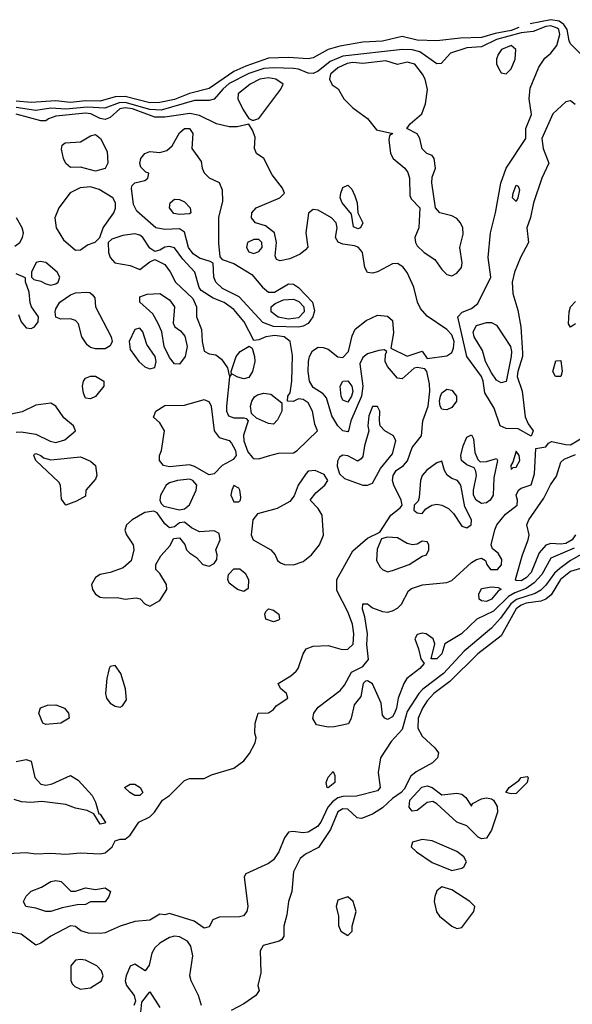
# Model space of a CAD drawing. Header units: inches. Extents: x 2380249 to 2585472, y 382747 to 546448.
# Tile 590 of 626: x 2560604 to 2562837, y 482935 to 486910. Entities that reach past the tile are written whole.
import ezdxf

# ---------------------------------------------------------------- set-up
doc = ezdxf.new("R2010")
doc.units = ezdxf.units.IN
doc.header["$MEASUREMENT"] = 0
doc.layers.add('C5468', color=7, linetype='Continuous')

msp = doc.modelspace()

# ---------------------------------------------------------------- linework, layer by layer
at = {"layer": 'C5468', "color": 4}
for points, elevation in [([(2562848.1, 486568.1), (2562830, 486582.9), (2562810, 486577.6), (2562758.7, 486530), (2562714, 486430), (2562719.3, 486390), (2562741.6, 486330), (2562714, 486270), (2562680.3, 486170), (2562668.5, 486111.5), (2562653, 486070), (2562660.4, 486010), (2562627.4, 485950), (2562603.7, 485890), (2562594, 485850), (2562596.1, 485803.9), (2562616.7, 485736.7), (2562628.8, 485670), (2562635.6, 485564.4), (2562636, 485550), (2562616.2, 485490), (2562614.4, 485470), (2562634.6, 485410), (2562646.9, 485306.9), (2562658.8, 485278.8), (2562678.8, 485250), (2562670.9, 485229.1), (2562617.4, 485257.4), (2562570, 485259.7), (2562545.1, 485270), (2562520.9, 485340.9), (2562484, 485404), (2562477.2, 485450), (2562469.7, 485470), (2562411.2, 485550), (2562374.5, 485710), (2562391.3, 485728.7), (2562430, 485743.7), (2562455.4, 485764.6), (2562507.6, 485870), (2562496.9, 485950), (2562506.3, 486050), (2562526.3, 486130), (2562548.5, 486250), (2562569.8, 486310.2), (2562649.5, 486430), (2562649.6, 486470), (2562672.5, 486527.5), (2562662, 486590), (2562666.9, 486633.1), (2562701.2, 486718.8), (2562726, 486754), (2562750, 486774.9), (2562774.3, 486805.7), (2562786.6, 486850), (2562782.8, 486870), (2562776.2, 486876.2), (2562750, 486885.2), (2562730, 486882), (2562678.2, 486861.8), (2562630, 486857.4), (2562530.4, 486830), (2562470, 486799.7), (2562410, 486796.9), (2562345.2, 486774.8), (2562307.1, 486732.9), (2562290, 486732.3), (2562220.6, 486780.6), (2562190, 486787.7), (2562150.2, 486789.8), (2561910, 486763.2), (2561859.2, 486740.8), (2561810, 486702.6), (2561790, 486692.6), (2561770, 486693.7), (2561730, 486709.8), (2561710, 486712.8), (2561630, 486715.8), (2561590, 486712.4), (2561530, 486692.4), (2561450, 486652.5), (2561424.4, 486630), (2561390, 486589.3), (2561370, 486583.6), (2561310, 486583.9), (2561175.4, 486544.6), (2561130, 486546.9), (2561030, 486576.2), (2561005.8, 486574.2), (2560947.9, 486552.1), (2560877.3, 486557.3), (2560790, 486548.7), (2560730, 486553.3), (2560670, 486543.2), (2560590, 486554.9)], 8), ([(2562872.1, 486770), (2562830, 486812), (2562823.9, 486823.9), (2562816.2, 486870), (2562803.1, 486890), (2562783.7, 486903.7), (2562750, 486909.9), (2562665.9, 486893.1)], 4), ([(2562620.2, 486878.2), (2562590, 486866.5), (2562525.5, 486854.5), (2562470, 486837.7), (2562384.5, 486835.5), (2562290, 486824.4), (2562210, 486827.8), (2562150, 486841.5), (2562070, 486822.6), (2561990, 486818.9), (2561897.1, 486802.9), (2561850, 486789.7), (2561790, 486756.2), (2561770, 486751.5), (2561690, 486757.3), (2561610, 486755.1), (2561517.5, 486722.5), (2561470, 486700.3), (2561370, 486631.6), (2561290, 486611.6), (2561230, 486588.3), (2561170, 486575.1), (2561130, 486574.8), (2561030, 486600.2), (2560990, 486597.8), (2560930, 486581.4), (2560870, 486581.9), (2560810, 486575.5), (2560750, 486582.9), (2560650, 486576.2), (2560590, 486581.3)], 4), ([(2560556.5, 483543.5), (2560630, 483547.3), (2560670, 483542), (2560730, 483544.9), (2560790, 483540.7), (2560850, 483546), (2560930, 483542.8), (2560950, 483546), (2560978, 483570), (2560990, 483594), (2561010, 483602), (2561030, 483602), (2561050, 483618), (2561085.2, 483670), (2561130, 483691), (2561149, 483710), (2561181.2, 483758.8), (2561210, 483778), (2561270, 483838), (2561290, 483846), (2561350, 483846), (2561379.3, 483860.7), (2561470, 483888.4), (2561510, 483917.3), (2561532.8, 483947.2), (2561555.1, 483990), (2561559.3, 484010), (2561554, 484030), (2561555.3, 484070), (2561568, 484110), (2561610, 484111.3), (2561630, 484124.7), (2561640.9, 484139.1), (2561688, 484170), (2561682, 484190), (2561658, 484210), (2561648, 484230), (2561699.5, 484260.5), (2561720.9, 484279.1), (2561729.2, 484290), (2561749, 484350), (2561762, 484370), (2561790, 484381), (2561850, 484382.8), (2561907.3, 484367.3), (2561930, 484368.5), (2561951, 484389), (2561954, 484430), (2561948.1, 484470), (2561930, 484519.3), (2561885.6, 484605.6), (2561885.1, 484650), (2561950, 484766), (2562010, 484816.3), (2562058.6, 484841.4), (2562103.7, 484910), (2562141.2, 484938.8), (2562149, 484950), (2562146, 484970), (2562115.4, 485030), (2562109.7, 485050), (2562112.8, 485070), (2562125.6, 485090), (2562155.1, 485110), (2562171.2, 485128.8), (2562190, 485182.8), (2562227, 485230), (2562232.8, 485290), (2562254, 485350), (2562261.2, 485410), (2562259.3, 485439.3), (2562249.3, 485489.3), (2562240.4, 485500.4), (2562210, 485506), (2562197.3, 485502.7), (2562150, 485459.3), (2562130, 485462.7), (2562089.5, 485510), (2562080.9, 485530), (2562082, 485558), (2562088, 485570), (2562076.5, 485576.5), (2562054.5, 485574.5), (2562010, 485560.7), (2561990, 485546), (2561979, 485521), (2561990.3, 485430), (2561985.6, 485390), (2561942.4, 485290), (2561933, 485250), (2561930, 485246.6), (2561910, 485249.5), (2561889.6, 485270), (2561865.6, 485310), (2561843.8, 485383.8), (2561830, 485399.5), (2561790, 485425.1), (2561775.6, 485450), (2561769.6, 485490), (2561771.2, 485530), (2561775.1, 485550), (2561787.2, 485572.7), (2561810, 485588.4), (2561830, 485587), (2561850, 485579.5), (2561890, 485548.4), (2561910, 485545.5), (2561932, 485570), (2561947.1, 485632.9), (2561960.1, 485659.9), (2562004.1, 485695.9), (2562050, 485716.4), (2562090, 485712.7), (2562110, 485696), (2562114.4, 485645.6), (2562103.6, 485583.6), (2562170, 485551), (2562230, 485572), (2562250, 485542), (2562330, 485552.7), (2562350, 485566.8), (2562356.3, 485583.7), (2562359.2, 485610), (2562350, 485637), (2562330, 485659.7), (2562250, 485713.3), (2562223.6, 485743.6), (2562211.2, 485770), (2562196.9, 485830), (2562170, 485889.3), (2562152.1, 485912.1), (2562130, 485925.1), (2562110, 485924.2), (2562050, 485891.6), (2562030, 485886.6), (2562009.5, 485889.5), (2561998, 485910), (2561989.6, 485969.7), (2561981.2, 485981.1), (2561971.1, 485991.1), (2561956.4, 485996.4), (2561910, 486003), (2561891.2, 486011.2), (2561880.5, 486030), (2561886.6, 486070), (2561882.4, 486090), (2561863.7, 486110), (2561810, 486141.2), (2561790, 486144), (2561770.7, 486129.3), (2561760.3, 486050), (2561767.9, 485992.1), (2561759.5, 485980.5), (2561737, 485963), (2561695.6, 485944.4), (2561656, 485936), (2561641.6, 485941.6), (2561636, 485956), (2561642.2, 486010), (2561633, 486050), (2561597, 486077), (2561557.2, 486090), (2561540.9, 486110), (2561542.7, 486130), (2561559, 486150), (2561655.3, 486190), (2561674, 486210), (2561666.6, 486230), (2561623.6, 486283.6), (2561590, 486349.5), (2561561.2, 486370), (2561552.7, 486390), (2561555.1, 486435.1), (2561544.5, 486464.5), (2561530, 486488), (2561482.8, 486477.2), (2561450, 486476.9), (2561399, 486490), (2561330, 486523.7), (2561291.2, 486531.2), (2561190, 486517), (2561150, 486516), (2561060.5, 486550), (2561030, 486554.3), (2561008.8, 486550), (2560970, 486515.1), (2560950, 486506.6), (2560930, 486511.1), (2560892, 486530), (2560870, 486533), (2560750, 486520.4), (2560720.7, 486510), (2560710, 486500.9), (2560690, 486501.3), (2560590, 486527.9)], 12), ([(2560585.1, 485994.9), (2560605.2, 486010), (2560615.1, 486030), (2560619.5, 486050), (2560614, 486070), (2560591.6, 486110)], 16), ([(2560599.3, 485719.3), (2560610.6, 485690), (2560630, 485665.5), (2560650, 485663), (2560664, 485670), (2560678.4, 485690), (2560679.6, 485710), (2560652.3, 485750), (2560646.3, 485766.3), (2560642.7, 485810), (2560628, 485852), (2560628, 485868), (2560590, 485883.7)], 16), ([(2562850, 485682), (2562830, 485668), (2562822, 485682), (2562823.7, 485730), (2562829.5, 485750.5), (2562850, 485772)], 8), ([(2560590, 485244.2), (2560610, 485245.3), (2560670, 485236.4), (2560728, 485208.1), (2560750, 485202.6), (2560787, 485213), (2560829.2, 485250), (2560821.2, 485270), (2560782.7, 485302.7), (2560749.6, 485349.6), (2560730, 485362), (2560670, 485353.3), (2560613.7, 485326.3), (2560570, 485316.9)], 16), ([(2562843.8, 484776.2), (2562750, 484735.6), (2562713.8, 484670), (2562683.2, 484636.7), (2562650, 484613.8), (2562604.2, 484595.8), (2562579.2, 484580.8), (2562518.4, 484521.6), (2562450.7, 484490), (2562389, 484431), (2562322, 484390), (2562310, 484349), (2562290, 484329.2), (2562266, 484330), (2562282, 484390), (2562275.3, 484410), (2562246, 484430), (2562230, 484432.7), (2562210, 484428), (2562201, 484410), (2562216, 484370), (2562224.7, 484330), (2562238, 484310), (2562221, 484290), (2562168, 484250), (2562155.5, 484230), (2562133, 484170), (2562126.7, 484130), (2562118.7, 484110), (2562110, 484095.1), (2562090, 484085.1), (2562079, 484090), (2562070, 484102), (2562065.2, 484150), (2562030, 484228.7), (2562010, 484241.2), (2562000.7, 484239.3), (2561991.3, 484230), (2561982, 484178), (2561955.9, 484144.1), (2561944, 484090), (2561932.4, 484067.6), (2561874.6, 484054.6), (2561850, 484054), (2561803.1, 484063.1), (2561788.8, 484088.9), (2561793.2, 484110), (2561810, 484134.8), (2561898.7, 484201.3), (2561917, 484223), (2561944.1, 484275.9), (2561990, 484298.8), (2562013.6, 484326.4), (2562007.2, 484387.2), (2562009.7, 484430.3), (2561999.1, 484499.1), (2561989.4, 484530.6), (2561990, 484552), (2562010, 484551), (2562030, 484536), (2562070, 484520.7), (2562090, 484518), (2562110, 484523), (2562130, 484533.4), (2562146.6, 484550), (2562175.5, 484604.5), (2562186.8, 484613.2), (2562231.6, 484628.4), (2562330, 484638), (2562350, 484645.5), (2562430, 484718.8), (2562450, 484730.7), (2562470, 484736), (2562486, 484726), (2562490.8, 484710), (2562506.8, 484690), (2562534, 484690), (2562551.3, 484708.7), (2562551.8, 484730), (2562536.6, 484756.6), (2562514, 484774), (2562509.2, 484789.2), (2562524.2, 484850), (2562531.8, 484870), (2562566.5, 484913.5), (2562614, 484950), (2562615.3, 484970), (2562609.4, 484990), (2562619, 485010), (2562630, 485018.8), (2562670, 485031.3), (2562683.5, 485076.5), (2562690, 485178), (2562730, 485186), (2562740.2, 485199.8), (2562753.2, 485206.8), (2562810, 485194.3), (2562830, 485194), (2562870, 485217.4)], 8), ([(2562850.2, 484830), (2562835.6, 484810), (2562810, 484795.3), (2562790, 484792.1), (2562750, 484794.8), (2562730, 484788.3), (2562702.3, 484757.7), (2562670, 484678.4), (2562650, 484656.2), (2562630, 484644.7), (2562610, 484646), (2562607, 484650), (2562635.1, 484750), (2562658.7, 484810), (2562662.9, 484830), (2562653.2, 484870), (2562660.9, 484890), (2562721.4, 484978.6), (2562748.5, 485031.5), (2562773, 485067), (2562790, 485122.8), (2562804.4, 485135.6), (2562850, 485154)], 4), ([(2562909.2, 484770.8), (2562830, 484726), (2562785.9, 484694.1), (2562764.8, 484675.2), (2562730, 484626.3), (2562710, 484607.1), (2562686.2, 484593.8), (2562611.2, 484568.8), (2562588.6, 484551.4), (2562546.5, 484493.5), (2562510, 484453.6), (2562399.7, 484360.3), (2562316.5, 484270), (2562232.7, 484207.3), (2562217.4, 484190), (2562170, 484117), (2562150, 484043.7), (2562104.6, 483995.4), (2562061.3, 483930), (2562051.9, 483870), (2562060.7, 483810), (2562050, 483797.2), (2561965.5, 483774.5), (2561910, 483773.6), (2561890, 483768.7), (2561867.5, 483752.5), (2561848.8, 483731.2), (2561820.9, 483670), (2561808, 483651.9), (2561770, 483629.6), (2561750, 483627.6), (2561707.3, 483632.7), (2561690.7, 483629.3), (2561673.7, 483606.3), (2561650.5, 483550), (2561630, 483518), (2561610, 483503.7), (2561518, 483462), (2561511.3, 483448.7), (2561526, 483330), (2561522, 483310), (2561508.2, 483291.8), (2561492.8, 483287.2), (2561410, 483287), (2561384.4, 483275.6), (2561370, 483248), (2561350, 483242), (2561309, 483270), (2561210, 483301.2), (2561190, 483295.3), (2561170, 483298), (2561130, 483274), (2561070, 483268.7), (2561010, 483249.6), (2560950, 483223.7), (2560930, 483220.9), (2560882.5, 483222.5), (2560851.7, 483231.7), (2560830, 483249.2), (2560810, 483252), (2560730.4, 483209.7), (2560690, 483181.2), (2560670, 483174), (2560610, 483218), (2560533.3, 483233.3)], 12), ([(2562870, 484694.8), (2562830, 484681.4), (2562789.1, 484650), (2562751.7, 484588.3), (2562730.2, 484569.8), (2562710, 484562.5), (2562650, 484553.6), (2562630, 484546.3), (2562610, 484531.8), (2562550, 484422.4), (2562455.3, 484350), (2562341.7, 484238.3), (2562278, 484190), (2562250, 484160.5), (2562231.7, 484130), (2562214, 484090), (2562212.4, 484050), (2562230, 484017.3), (2562281, 483970), (2562296, 483950), (2562292, 483930), (2562272, 483910), (2562206.4, 483873.6), (2562184.7, 483855.3), (2562157.3, 483802.7), (2562146, 483790), (2562110, 483765.1), (2562070, 483727.6), (2562030, 483702.4), (2561984.5, 483684.5), (2561967.3, 483687.3), (2561930, 483722.7), (2561910, 483724.5), (2561890, 483711.8), (2561859.7, 483640.3), (2561811.7, 483568.3), (2561758.6, 483541.5), (2561736.7, 483523.3), (2561710.4, 483470), (2561704, 483390), (2561690.7, 483350), (2561683.6, 483296.4), (2561671, 483250), (2561671.3, 483210), (2561663.5, 483196.5), (2561652, 483190), (2561587.8, 483172.3), (2561575.8, 483150), (2561578.8, 483061.2), (2561566, 483010), (2561572, 482990), (2561558, 482970), (2561510, 482937.2), (2561458.8, 482910)], 16), ([(2560590, 483914.8), (2560630, 483922.8), (2560650, 483916), (2560666, 483850), (2560690, 483823), (2560710, 483819.3), (2560734.9, 483825.1), (2560810, 483858.8), (2560839.9, 483839.9), (2560897.3, 483777.3), (2560911, 483751), (2560923.6, 483703.6), (2560930, 483702), (2560950.9, 483669.1), (2560950, 483666), (2560930, 483662), (2560904, 483704), (2560877.5, 483717.5), (2560830, 483727), (2560790, 483742), (2560694, 483754), (2560649.6, 483749.6), (2560611.7, 483751.7), (2560581.6, 483761.6)], 12), ([(2561338.4, 482930), (2561327.1, 482970), (2561296.9, 483030), (2561291.4, 483050), (2561303.6, 483130), (2561296.3, 483170), (2561282.7, 483190), (2561250, 483207), (2561230, 483209.4), (2561210, 483204.5), (2561170, 483182), (2561150, 483162.7), (2561138.7, 483141.3), (2561127.9, 483092.1), (2561110.8, 483069.2), (2561070, 483097), (2561050, 483088.7), (2561034, 483050), (2561030.8, 483030), (2561036, 483010), (2561066.8, 482970), (2561072, 482948), (2561066, 482930)], 16), ([(2561092.7, 482890), (2561097.2, 482942.8), (2561130, 482984.7), (2561170, 482922)], 16)]:
    msp.add_lwpolyline(points, dxfattribs=dict(at, elevation=elevation))
for points, elevation in [([(2562590, 486806), (2562551, 486790), (2562537.3, 486770), (2562530.8, 486750), (2562530.8, 486730), (2562544.1, 486704.1), (2562550, 486696), (2562570, 486691), (2562590, 486711.3), (2562606, 486750), (2562609.2, 486790)], 12), ([(2562083.7, 486743.7), (2561990, 486733.1), (2561950, 486736.5), (2561926.7, 486733.3), (2561890, 486715.1), (2561860.4, 486690), (2561856.3, 486670), (2561866.6, 486646.6), (2561890.4, 486630.3), (2561914, 486590), (2561950, 486554), (2562010, 486510.7), (2562045.5, 486465.5), (2562112, 486450), (2562098, 486442), (2562095.2, 486424.8), (2562101.7, 486370), (2562112.7, 486350), (2562160.7, 486310), (2562172.4, 486292.4), (2562179.1, 486270), (2562180.4, 486200.4), (2562186.4, 486186.4), (2562221, 486150), (2562216.3, 486070), (2562200.5, 486030), (2562203.1, 486010), (2562210, 485997.3), (2562238, 485970), (2562281.8, 485941.8), (2562310, 485900.7), (2562330, 485880.5), (2562350, 485876.3), (2562370, 485886.8), (2562389.3, 485910), (2562392.1, 485927.9), (2562382.7, 485990), (2562395.5, 486044.5), (2562394, 486070), (2562384.5, 486090), (2562370, 486106.6), (2562350, 486118), (2562302, 486130), (2562284, 486150), (2562269.3, 486250.7), (2562270, 486274), (2562284, 486310), (2562279, 486350), (2562270, 486362), (2562249.4, 486369.4), (2562230, 486388.7), (2562221.2, 486430), (2562210, 486448.7), (2562168, 486470), (2562182, 486490), (2562229, 486530), (2562244, 486570), (2562252.3, 486627.7), (2562242.7, 486670), (2562232, 486690), (2562201.2, 486730), (2562170, 486738.4), (2562130, 486729.2)], 12), ([(2561610, 486675.3), (2561574.8, 486670), (2561535.5, 486650), (2561487.3, 486610), (2561484.9, 486590), (2561506.6, 486546.6), (2561530, 486511.3), (2561543.6, 486503.6), (2561550, 486504.7), (2561570, 486511.3), (2561659, 486630), (2561668.7, 486650), (2561639, 486670)], 12), ([(2561633.2, 485810), (2561690, 485843.8), (2561710, 485841.6), (2561730, 485828.2), (2561787.6, 485770), (2561795.1, 485735.1), (2561788.1, 485710), (2561770, 485683), (2561750, 485672.1), (2561730, 485668.6), (2561630, 485671.8), (2561587.1, 485687.1), (2561491, 485791), (2561424, 485824), (2561396.3, 485850), (2561388, 485870), (2561386.3, 485926.3), (2561374.2, 485934.2), (2561330, 485946.9), (2561304.9, 485964.9), (2561285.6, 485990), (2561270, 486052.3), (2561250, 486066), (2561190, 486062.6), (2561154, 486070), (2561077.1, 486137.1), (2561063.8, 486163.8), (2561056, 486230), (2561059, 486241), (2561069.2, 486250.8), (2561110, 486261), (2561122, 486270), (2561126, 486290), (2561114, 486294), (2561094, 486314), (2561089.1, 486329.1), (2561093.2, 486350), (2561109.7, 486370.3), (2561130, 486377.1), (2561170, 486374), (2561198.8, 486381.2), (2561219.8, 486400.2), (2561250, 486453.4), (2561270, 486470.7), (2561290.6, 486470.6), (2561304, 486450), (2561299.3, 486390), (2561337.3, 486337.3), (2561341, 486310), (2561350, 486292), (2561370, 486271.3), (2561410, 486252), (2561422.5, 486222.5), (2561424, 486176), (2561407.3, 486112.7), (2561407.2, 486007.2), (2561413, 485953), (2561421.6, 485941.6), (2561470, 485925.7), (2561541.6, 485881.6), (2561584.9, 485830), (2561610, 485810.4)], 12), ([(2560910, 486298.4), (2560850, 486314), (2560810, 486313.2), (2560790, 486329.3), (2560781.6, 486350), (2560772.9, 486387.1), (2560776.5, 486403.5), (2560787.5, 486412.5), (2560850, 486417.3), (2560890, 486440.7), (2560910, 486446.8), (2560930.4, 486430.4), (2560958.3, 486378.3), (2560960.5, 486330), (2560950, 486309.2)], 12), ([(2560890, 486234.5), (2560849, 486231), (2560808.5, 486211.5), (2560762, 486150), (2560746.4, 486110), (2560752, 486070), (2560781.3, 486021.3), (2560830, 485978.8), (2560850, 485981), (2560878.6, 486001.4), (2560908.8, 486011.1), (2560928, 486030), (2560942, 486070), (2560984, 486130), (2560991.6, 486148.4), (2560991.8, 486170), (2560981.2, 486190), (2560924.7, 486224.7)], 16), ([(2561970, 486065.1), (2561953.2, 486073.2), (2561945.1, 486125.1), (2561906.6, 486170), (2561899.3, 486190), (2561901.2, 486210), (2561910, 486232), (2561930, 486242), (2561945.4, 486225.4), (2561958.8, 486198.8), (2561967.3, 486170), (2561970.5, 486130), (2561990.4, 486090), (2561981, 486070)], 8), ([(2562610, 486175.3), (2562595.3, 486190), (2562597.2, 486210), (2562610, 486242), (2562618, 486238), (2562623.6, 486223.6), (2562617.3, 486190)], 4), ([(2561250, 486123), (2561227, 486127), (2561209.6, 486150), (2561212.7, 486170), (2561230, 486184.9), (2561250, 486183.8), (2561270, 486174.9), (2561293.4, 486150), (2561296, 486130), (2561290, 486126.6)], 8), ([(2561070, 486045.6), (2561021.3, 486038.7), (2560976.3, 486023.7), (2560962, 486010), (2560963, 485970), (2560970.4, 485950), (2560988.9, 485928.9), (2561050, 485917.3), (2561090, 485901), (2561130, 485932), (2561150, 485942), (2561190, 485921), (2561212.3, 485892.3), (2561233.4, 485850), (2561304, 485784), (2561318.8, 485750), (2561319.1, 485710), (2561338.7, 485658.7), (2561341.3, 485610), (2561350, 485571.3), (2561370, 485560.7), (2561396.3, 485556.3), (2561419.9, 485539.9), (2561444, 485504), (2561450, 485474), (2561458, 485478), (2561451.6, 485468.4), (2561440.3, 485350), (2561440.4, 485330), (2561448, 485310), (2561470, 485302.4), (2561510, 485302), (2561519.3, 485299.3), (2561526.8, 485290), (2561508, 485232), (2561509.1, 485210), (2561525.8, 485165.8), (2561543.6, 485143.6), (2561550, 485138.4), (2561570, 485136.5), (2561610, 485149), (2561650, 485159.5), (2561710, 485160.5), (2561725.2, 485170), (2561808, 485250), (2561796.5, 485276.5), (2561787, 485330), (2561770, 485362.7), (2561750, 485376.2), (2561730, 485379.3), (2561708.7, 485368.7), (2561686, 485370), (2561688, 485390), (2561696.5, 485403.5), (2561703.6, 485450), (2561706, 485554), (2561697, 485610), (2561673.2, 485630), (2561634.7, 485634.7), (2561598, 485630), (2561570, 485618), (2561550, 485615.3), (2561511.6, 485690), (2561470, 485739.6), (2561430, 485768), (2561385.6, 485785.6), (2561337, 485817), (2561329.2, 485829.2), (2561311.6, 485890), (2561263.1, 485943.1), (2561230, 485989.4), (2561210, 485994.5), (2561190, 485992), (2561170, 485979), (2561150, 485974), (2561130, 485988), (2561102, 486030), (2561090, 486039.6)], 16), ([(2561570, 486022.7), (2561550, 486022.7), (2561524.7, 486010), (2561521, 485990), (2561530, 485972), (2561550, 485965.5), (2561570, 485974), (2561583.7, 485990), (2561582.7, 486010)], 16), ([(2560686.8, 485933.2), (2560671, 485929), (2560651.3, 485890), (2560652, 485870), (2560661, 485861), (2560690, 485854.8), (2560710, 485843), (2560730, 485838), (2560750, 485843), (2560759.3, 485850), (2560766, 485870), (2560756, 485890), (2560710, 485929.2)], 16), ([(2560910, 485580.7), (2560890, 485586.6), (2560876.9, 485596.9), (2560855.1, 485630), (2560842, 485682), (2560830, 485696), (2560810, 485702), (2560770, 485701.2), (2560750, 485708.7), (2560747, 485730), (2560750, 485742), (2560766.6, 485770), (2560810, 485799.5), (2560830, 485806.7), (2560874, 485810), (2560888, 485808), (2560898.8, 485798.8), (2560907.5, 485787.5), (2560910.8, 485750), (2560974.4, 485630), (2560977.6, 485610), (2560970, 485593.2), (2560950, 485581.6)], 12), ([(2561250, 485519.3), (2561230, 485520.9), (2561210, 485546.6), (2561188.3, 485590), (2561178, 485650), (2561163.8, 485683.8), (2561141.7, 485721.7), (2561089.4, 485770), (2561090, 485790.7), (2561118.9, 485801.1), (2561170, 485804.9), (2561210, 485779.3), (2561230, 485750.7), (2561224.9, 485684.9), (2561230.8, 485670), (2561253.3, 485653.3), (2561271.5, 485631.5), (2561281.3, 485590), (2561272.2, 485550)], 12), ([(2561690, 485700.6), (2561649, 485709), (2561620.5, 485730), (2561619.6, 485750), (2561636, 485764.1), (2561670, 485778.8), (2561710, 485781.6), (2561732, 485772), (2561752.3, 485750), (2561753.6, 485730), (2561730, 485706.2)], 8), ([(2561090, 485664), (2561070, 485659), (2561046, 485610), (2561050, 485578), (2561085.5, 485530), (2561110, 485507.7), (2561130, 485500.7), (2561150, 485506), (2561155.6, 485530), (2561151.2, 485550), (2561118.4, 485598.4), (2561101.2, 485650)], 16), ([(2562550, 485443.7), (2562530, 485454.5), (2562510, 485483.7), (2562486.3, 485530), (2562474.5, 485574.5), (2562440.5, 485630), (2562436.9, 485650), (2562450, 485675.5), (2562490, 485687.7), (2562510, 485686.8), (2562530, 485676), (2562586.4, 485590), (2562591.3, 485570), (2562590.2, 485550), (2562570, 485449)], 4), ([(2561510, 485459.3), (2561486, 485466), (2561460.4, 485480.4), (2561458, 485490), (2561479, 485550), (2561495.3, 485570), (2561531.6, 485591.6), (2561543.6, 485583.6), (2561553.4, 485550), (2561554, 485530), (2561544.9, 485490), (2561530, 485465.2)], 16), ([(2562790, 485468.7), (2562769, 485469), (2562758, 485490), (2562770, 485532), (2562790, 485534), (2562796, 485490)], 8), ([(2560890, 485379), (2560870, 485382), (2560862.5, 485402.5), (2560858, 485430), (2560862, 485450), (2560870, 485462.8), (2560890, 485470.8), (2560910.4, 485470.4), (2560944.7, 485450), (2560944.7, 485430), (2560910, 485388.7)], 12), ([(2561930, 485366), (2561910, 485373.2), (2561903.5, 485390), (2561898.4, 485430), (2561910, 485450.5), (2561930, 485452.4), (2561946, 485430), (2561950, 485408.7), (2561944.9, 485390)], 8), ([(2562330, 485335.1), (2562316.2, 485336.2), (2562310, 485338), (2562303, 485350), (2562299.7, 485370), (2562303.9, 485390), (2562310, 485403), (2562330, 485418.7), (2562350, 485413.7), (2562368.6, 485390), (2562368.7, 485370), (2562350, 485344.7)], 8), ([(2561370, 485073), (2561310, 485106.6), (2561290, 485113), (2561210, 485104.7), (2561185.2, 485110), (2561169.5, 485130), (2561169.3, 485150), (2561177.2, 485170), (2561189, 485250), (2561170, 485282), (2561145.2, 485305.2), (2561154, 485330), (2561190, 485352.7), (2561270, 485354), (2561350, 485376.3), (2561370, 485366.8), (2561378.4, 485350), (2561390.4, 485250), (2561410, 485222.4), (2561450, 485210.4), (2561460.2, 485200.2), (2561476.5, 485170), (2561478.7, 485150), (2561466.4, 485133.6), (2561422.4, 485110), (2561390, 485076.2)], 12), ([(2561630, 485277.2), (2561610, 485279.3), (2561560.5, 485300.5), (2561540.1, 485320.1), (2561536.9, 485350), (2561541.6, 485370), (2561552.9, 485387.1), (2561564.9, 485395.1), (2561590, 485401.6), (2561618.5, 485398.5), (2561663.6, 485363.6), (2561662.8, 485330), (2561646, 485294)], 16), ([(2562050, 485348), (2562030, 485348), (2562014.8, 485310), (2562011, 485270), (2562014.8, 485250), (2561997.3, 485190), (2561990, 485146), (2561983.6, 485136.4), (2561970, 485128), (2561930, 485149.2), (2561910, 485152), (2561896.8, 485143.2), (2561887.5, 485127.5), (2561887.3, 485107.3), (2561896, 485076), (2561916.9, 485056.9), (2561990, 485030.8), (2562010, 485030.7), (2562030, 485038.8), (2562061.7, 485098.3), (2562110, 485157.3), (2562123.7, 485210), (2562114, 485230), (2562079, 485250), (2562061.2, 485270), (2562057.2, 485290), (2562059, 485330)], 16), ([(2562464.5, 485124.5), (2562490, 485125.5), (2562530, 485138.8), (2562534.9, 485130), (2562520.2, 485059.8), (2562517.6, 484990), (2562505.5, 484970), (2562490, 484959.7), (2562470, 484956.3), (2562448.1, 484970), (2562437.7, 484990), (2562437.2, 485010), (2562449.6, 485069.6), (2562447.5, 485087.5), (2562440.2, 485100.2), (2562410, 485112.3), (2562389.6, 485130), (2562386.9, 485150), (2562396.2, 485190), (2562410, 485224.7), (2562430, 485234), (2562437.1, 485217.1), (2562442.6, 485162.6), (2562454.9, 485134.9)], 8), ([(2560730, 485132.7), (2560850, 485144.9), (2560890, 485127.3), (2560910.7, 485110), (2560916.3, 485070), (2560910, 485055.3), (2560871.3, 485010), (2560870, 484986), (2560834.4, 484965.6), (2560790, 484949.2), (2560773.6, 484973.6), (2560769.3, 485030), (2560762.5, 485042.5), (2560669.3, 485130), (2560662, 485150), (2560664.7, 485155.3), (2560670, 485158), (2560690, 485150.7), (2560701.1, 485141.1)], 12), ([(2562610, 485168), (2562596.8, 485123.2), (2562588.6, 485110), (2562590, 485094), (2562598, 485102), (2562610, 485102.8), (2562625.2, 485130), (2562622, 485150)], 12), ([(2562310, 485128), (2562290, 485121.2), (2562248.9, 485091.1), (2562230.3, 485069.7), (2562224, 485050), (2562218.7, 484981.3), (2562213.4, 484966.6), (2562198, 484950), (2562196, 484930), (2562210, 484918.8), (2562230, 484916), (2562244.5, 484935.5), (2562269.6, 484950.4), (2562290, 484953.7), (2562310.3, 484950.2), (2562336.7, 484936.7), (2562356.7, 484916.7), (2562390, 484864.9), (2562410, 484858.8), (2562428.7, 484870), (2562429, 484890), (2562403.1, 484943.1), (2562386.6, 485030), (2562373.2, 485050), (2562350, 485058), (2562331.5, 485071.5), (2562320.9, 485090)], 12), ([(2561798, 485090), (2561770, 485087), (2561762.2, 485077.8), (2561728.7, 485030), (2561712.7, 484987.3), (2561695.8, 484964.2), (2561644, 484935.9), (2561564.9, 484915.1), (2561546.4, 484890), (2561539.3, 484830), (2561546.8, 484810), (2561618.8, 484770), (2561636, 484750), (2561646.4, 484726.4), (2561657.3, 484717.3), (2561674, 484710), (2561710, 484708.8), (2561750, 484722.6), (2561783.6, 484750), (2561815.1, 484790), (2561831.9, 484828.1), (2561825.6, 484910), (2561810, 484936), (2561777.2, 484970), (2561800.8, 484999.2), (2561837.2, 485030), (2561849.2, 485050), (2561834, 485074)], 16), ([(2561290, 485054.7), (2561242, 485050), (2561210, 485039.6), (2561196.3, 485030), (2561173.4, 484990), (2561171, 484970), (2561176, 484956), (2561186.4, 484946.4), (2561250, 484930.8), (2561270, 484934.8), (2561290, 484951.3), (2561317.2, 485010), (2561319.3, 485030), (2561304, 485050)], 16), ([(2561470, 485028.7), (2561460.7, 485010), (2561457.3, 484990), (2561470, 484962.8), (2561490, 484962.8), (2561496, 484970), (2561497.5, 484982.5), (2561494, 485010), (2561490, 485019)], 16), ([(2561146, 484926), (2561110, 484920.7), (2561058, 484890), (2561035.5, 484870), (2561028.6, 484848.5), (2561035.5, 484830), (2561063, 484790), (2561066, 484770), (2561054.4, 484725.6), (2561022.9, 484697.1), (2560970, 484677.6), (2560930, 484669.3), (2560910, 484657.2), (2560894.8, 484630), (2560898.8, 484610), (2560911, 484590), (2560930, 484579.1), (2560950, 484575.5), (2560997.5, 484577.5), (2561030, 484570.7), (2561075.3, 484575.3), (2561091.3, 484571.3), (2561110, 484552), (2561130, 484542), (2561170, 484564.7), (2561199, 484610), (2561197.2, 484630), (2561170, 484674), (2561154, 484690), (2561154, 484710), (2561174.8, 484745.2), (2561212.5, 484787.5), (2561225.2, 484814.8), (2561250, 484818), (2561270.9, 484790.9), (2561278, 484770), (2561290, 484758), (2561318.5, 484738.5), (2561344.7, 484710), (2561370, 484703), (2561390, 484714.8), (2561400.9, 484730), (2561402.7, 484750), (2561397.2, 484770), (2561414, 484810), (2561410, 484835.3), (2561390, 484846), (2561330, 484842.7), (2561298.9, 484858.9), (2561270, 484881.2), (2561250, 484879), (2561230, 484862), (2561210, 484859), (2561190, 484874), (2561159.5, 484919.5)], 16), ([(2562090, 484820.9), (2562066.4, 484813.6), (2562048, 484772), (2562046, 484726), (2562059.9, 484699.9), (2562070.4, 484690.4), (2562090, 484680.5), (2562110, 484686.4), (2562177.2, 484710), (2562230, 484744), (2562248, 484750), (2562257.2, 484770), (2562257.2, 484790), (2562250, 484802), (2562230, 484804), (2562210, 484792.3), (2562190.6, 484789.4), (2562170, 484794.7), (2562130, 484817.6)], 12), ([(2561510, 484601.2), (2561484, 484610), (2561450, 484635.3), (2561444.5, 484650), (2561447.3, 484670), (2561470, 484692.7), (2561493.1, 484693.1), (2561514.8, 484674.8), (2561528.2, 484650), (2561527.1, 484612.9)], 12), ([(2562490, 484560.5), (2562470, 484563.6), (2562460.9, 484570), (2562459.6, 484590), (2562470, 484614), (2562510, 484619.5), (2562537.1, 484617.1), (2562550, 484611), (2562537.1, 484602.9), (2562510, 484569.7)], 4), ([(2561630, 484479.3), (2561599, 484490), (2561594, 484510), (2561599, 484521), (2561610, 484530.8), (2561630, 484526), (2561650.7, 484510), (2561654, 484490), (2561650, 484486)], 12), ([(2560990, 484302), (2560970, 484298), (2560966, 484290), (2560956, 484250), (2560950.8, 484190), (2560954.8, 484170), (2560970, 484151), (2560990, 484138.8), (2561010, 484134.8), (2561020.2, 484139.8), (2561035.5, 484164.5), (2561032.3, 484207.7), (2561013.2, 484270)], 16), ([(2560710, 484064), (2560698, 484070), (2560682, 484110), (2560688.8, 484131.1), (2560717.2, 484142.8), (2560750, 484144), (2560784.7, 484130), (2560801, 484110), (2560804.7, 484090), (2560770, 484069.4)], 12), ([(2561850, 483809.3), (2561846, 483810), (2561842, 483830), (2561850, 483852), (2561870, 483874), (2561878, 483858), (2561878, 483830)], 8), ([(2562590, 483784), (2562568.7, 483790), (2562582, 483810), (2562621.2, 483838.8), (2562630, 483850.7), (2562654.4, 483854.4), (2562658, 483850), (2562654.8, 483830), (2562610, 483786)], 16), ([(2561070, 483777.2), (2561048.7, 483790), (2561028, 483810), (2561050, 483822.8), (2561070, 483822.8), (2561091.3, 483810), (2561102, 483790), (2561090, 483778)], 12), ([(2562310, 483780.7), (2562370, 483787.7), (2562390, 483782.8), (2562406, 483770), (2562430, 483734), (2562434, 483746), (2562470, 483764.9), (2562490, 483768), (2562510, 483764), (2562518.4, 483758.4), (2562532.8, 483732.8), (2562534.4, 483710), (2562510, 483637.2), (2562490, 483606), (2562470, 483602.4), (2562456, 483610), (2562410, 483655.3), (2562370, 483669.5), (2562290, 483744), (2562273.2, 483753.2), (2562250, 483749), (2562210, 483717.2), (2562190, 483714), (2562177.2, 483730), (2562180.9, 483759.1), (2562229.3, 483810.7), (2562250, 483817.3), (2562270.4, 483810.4)], 16), ([(2562230, 483599.5), (2562191, 483589), (2562186, 483570), (2562207.3, 483550), (2562270, 483507.7), (2562350, 483474.8), (2562390, 483484), (2562399, 483490), (2562409.2, 483510), (2562398, 483530), (2562370, 483551.5), (2562270, 483594)], 24), ([(2560830, 483391), (2560870, 483404.7), (2560910, 483398), (2560950, 483404.7), (2560970.6, 483390.6), (2560964.7, 483370), (2560950, 483348.7), (2560890, 483348), (2560870, 483338), (2560836.4, 483336.4), (2560775.5, 483324.5), (2560730, 483309.3), (2560710, 483309.2), (2560670, 483322.7), (2560629.4, 483329.4), (2560619, 483350), (2560630, 483371.3), (2560650, 483391.3), (2560692.9, 483407.1), (2560729.6, 483430.4), (2560750, 483434), (2560771.3, 483430), (2560811.3, 483391.3)], 8), ([(2562310, 483409), (2562290, 483393.2), (2562282, 483370), (2562279.1, 483350), (2562288.6, 483308.6), (2562300.7, 483290), (2562350, 483250.4), (2562370, 483240.5), (2562390, 483244.9), (2562439.5, 483310), (2562442.7, 483330), (2562422.7, 483350), (2562350, 483397.2)], 24), ([(2561930, 483369), (2561890, 483355.3), (2561882.8, 483330), (2561892, 483290), (2561892.7, 483252.7), (2561902, 483230), (2561930, 483212), (2561948, 483230), (2561948, 483250), (2561963.7, 483310), (2561952, 483350)], 24), ([(2560850, 483116), (2560830, 483113.2), (2560811, 483090), (2560811.2, 483031.1), (2560816.9, 483016.9), (2560826.4, 483006.4), (2560850, 482996), (2560890, 483001), (2560935.3, 483030), (2560942, 483050), (2560935.3, 483070), (2560915.3, 483090), (2560870, 483112.3)], 16)]:
    msp.add_lwpolyline(points, close=True, dxfattribs=dict(at, elevation=elevation))

doc.saveas('drawing.dxf')
